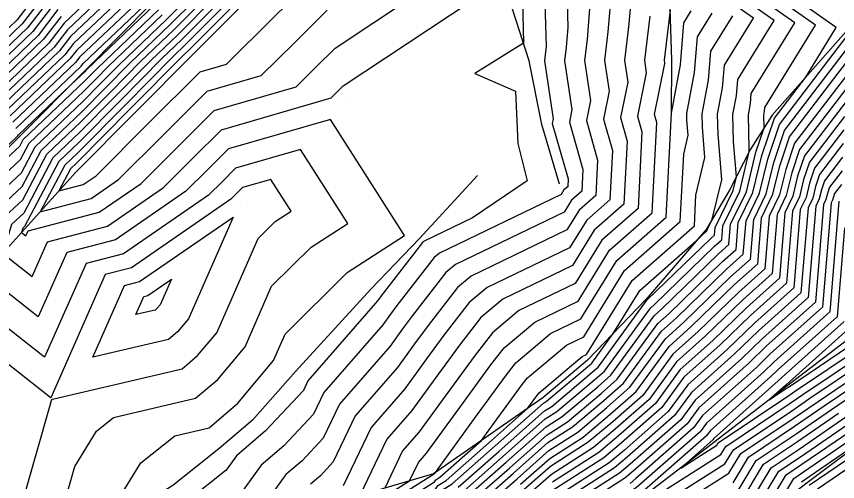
# Model space of a CAD drawing. Extents: x 2188792 to 2191981, y 386090 to 389710.
# Drawn here: x 2190986.6 to 2191069.9, y 388401.8 to 388449 of the extents above; entities that cross this region are included whole.
import ezdxf

# ---------------------------------------------------------------- set-up
doc = ezdxf.new("R2010")
doc.units = 0
for name, color, linetype in [('DTM Contours Major', 7, 'Continuous'), ('DTM Contours Minor', 7, 'Continuous'), ('Exist DTM QL2 LIDAR Elevation Point', 7, 'Continuous'), ('PH Exist DTM Breakline', 7, 'Continuous')]:
    doc.layers.add(name, color=color, linetype=linetype)

msp = doc.modelspace()

# ---------------------------------------------------------------- linework, layer by layer
at = {"layer": 'DTM Contours Major'}
for points in [[(2191033.269, 388400.21), (2191036.625, 388403.17), (2191040.421, 388406.519), (2191042.477, 388407.837), (2191045.896, 388410.713), (2191047.536, 388412.153), (2191051.669, 388417.822), (2191052.801, 388418.833), (2191058.232, 388424.094), (2191059.601, 388425.32), (2191059.827, 388428.044), (2191061.316, 388431.113), (2191062.221, 388434.84), (2191063.483, 388438.65), (2191066.665, 388442.797), (2191069.772, 388447.833), (2191057.55, 388456.418)], [(2191049.174, 388453.619), (2191048.714, 388448.204), (2191048.272, 388444.504), (2191048.601, 388442.31), (2191047.861, 388438.704), (2191048.547, 388436.299), (2191048.223, 388429.925), (2191045.209, 388427.274), (2191042.997, 388423.688), (2191035.943, 388420.283), (2191033.695, 388418.401), (2191031.522, 388415.613), (2191029.407, 388412.704), (2191026.709, 388408.992), (2191024.158, 388406.069), (2191021.424, 388400.359)], [(2190997.642, 388452.224), (2190992.056, 388446.919), (2190990.95, 388445.472), (2190985.396, 388440.172)], [(2191037.889, 388452.016), (2191038.037, 388446.258), (2191033.08, 388443.179), (2191037.224, 388441.388), (2191037.451, 388436.074), (2191038.388, 388432.295), (2191032.863, 388428.513), (2191027.895, 388426.115), (2191027.783, 388426.021), (2191023.574, 388420.62), (2191023.33, 388420.283), (2191023.017, 388419.854), (2191016.155, 388411.993), (2191015.691, 388411.022), (2191011.854, 388406.906), (2191008.903, 388404.393), (2191007.84, 388402.917), (2191004.034, 388399.871)], [(2190984.954, 388428.256), (2190987.237, 388430.364), (2190989.668, 388434.992), (2190993.102, 388438.262), (2190996.138, 388441.326), (2190999.162, 388444.378), (2191002.571, 388447.636), (2191005.702, 388450.795)], [(2190979.923, 388430.358), (2190986.705, 388436.855), (2190986.769, 388436.939), (2190992.058, 388441.985), (2190993.608, 388443.461), (2190993.662, 388443.515), (2190993.716, 388443.57), (2191000.575, 388450.126)], [(2190990.465, 388450.344), (2190988.233, 388447.424), (2190984.022, 388443.406)], [(2191039.47, 388410.605), (2191039.607, 388410.781), (2191043.99, 388414.451), (2191044.421, 388414.658), (2191049.052, 388422.168), (2191055.364, 388427.719), (2191055.521, 388430.819), (2191056.443, 388434.653), (2191056.193, 388437.723), (2191056.165, 388439.092), (2191056.81, 388442.484), (2191057.045, 388445.45), (2191059.26, 388449.04)], [(2191070.727, 388441.591), (2191066.028, 388435.468), (2191065.244, 388433.099), (2191064.681, 388430.783), (2191063.756, 388428.875), (2191063.259, 388422.883), (2191060.249, 388420.186), (2191056.494, 388416.549), (2191053.559, 388413.928), (2191050.769, 388410.1), (2191047.374, 388407.121), (2191045.128, 388405.231), (2191040.867, 388402.5), (2191038.483, 388400.397)], [(2190994.85, 388396.623), (2190999.196, 388403.666), (2191002.636, 388406.42), (2191006.115, 388407.235), (2191009.047, 388409.732), (2191012.641, 388414.037), (2191013.827, 388416.735), (2191020.143, 388422.973), (2191025.965, 388426.742), (2191018.44, 388438.516), (2191008.087, 388435.52), (2191005.938, 388433.376), (2191003.777, 388431.221), (2190996.619, 388426.282), (2190991.675, 388424.997), (2190988.79, 388418.484), (2190983.269, 388422.814)], [(2191070.412, 388434.68), (2191068.574, 388432.285), (2191068.267, 388431.359), (2191068.047, 388430.453), (2191067.685, 388429.706), (2191066.917, 388420.447), (2191062.266, 388416.278), (2191060.187, 388414.265), (2191055.449, 388410.034), (2191054.002, 388408.048), (2191048.853, 388403.528), (2191047.779, 388402.625), (2191041.313, 388398.481)], [(2191070.575, 388418.01), (2191064.282, 388412.371), (2191063.88, 388411.981), (2191057.339, 388406.139), (2191057.234, 388405.995), (2191053.978, 388403.137), (2191057.647, 388405.463), (2191057.787, 388405.695), (2191064.945, 388410.501), (2191065.638, 388410.977), (2191072.296, 388415.454)], [(2191059.698, 388400.701), (2191061.626, 388403.894), (2191065.688, 388406.622), (2191069.27, 388409.081), (2191072.919, 388411.534)], [(2190985.261, 388372.294), (2190991.311, 388374), (2190994.689, 388375.439), (2190998.47, 388377.34), (2191000.87, 388380.966), (2191005.432, 388383.423), (2191007.447, 388385.899), (2191013.289, 388388.337), (2191015.512, 388390.393), (2191021.285, 388395.483), (2191023.144, 388397.196), (2191029.067, 388400.938), (2191029.331, 388401.364), (2191030.163, 388401.881), (2191034.767, 388405.943), (2191038.43, 388409.176), (2191039.47, 388410.605)], [(2191063.763, 388399.274), (2191065.465, 388402.094), (2191066.432, 388402.743), (2191072.902, 388407.184)]]:
    msp.add_lwpolyline(points, dxfattribs=at)
at = {"layer": 'DTM Contours Minor'}
for points in [[(2191032.648, 388400.544), (2191036.253, 388403.725), (2191040.332, 388407.323), (2191041.947, 388408.358), (2191045.6, 388411.431), (2191046.889, 388412.563), (2191051.291, 388418.601), (2191052.062, 388419.29), (2191057.829, 388424.875), (2191058.869, 388425.807), (2191059.041, 388427.878), (2191060.643, 388431.18), (2191061.616, 388435.188), (2191062.435, 388437.659), (2191062.408, 388438.962), (2191062.484, 388439.364), (2191062.512, 388439.716), (2191067.67, 388448.074), (2191056.973, 388455.588)], [(2191032.027, 388400.878), (2191035.882, 388404.279), (2191040.243, 388408.127), (2191041.417, 388408.88), (2191045.304, 388412.15), (2191046.243, 388412.973), (2191050.913, 388419.38), (2191051.324, 388419.747), (2191057.426, 388425.657), (2191058.138, 388426.295), (2191058.255, 388427.712), (2191059.97, 388431.246), (2191060.943, 388435.256), (2191060.918, 388435.572), (2191060.847, 388438.994), (2191061.066, 388440.144), (2191061.145, 388441.149), (2191065.568, 388448.316), (2191056.396, 388454.758)], [(2191031.405, 388401.212), (2191035.51, 388404.834), (2191040.154, 388408.931), (2191040.887, 388409.401), (2191045.009, 388412.868), (2191045.596, 388413.384), (2191050.535, 388420.159), (2191050.585, 388420.204), (2191057.022, 388426.438), (2191057.406, 388426.782), (2191057.469, 388427.546), (2191059.297, 388431.312), (2191059.635, 388432.704), (2191059.343, 388436.289), (2191059.286, 388439.027), (2191059.647, 388440.924), (2191059.778, 388442.583), (2191063.465, 388448.557), (2191055.819, 388453.928)], [(2190996.429, 388453.046), (2190991.419, 388448.289), (2190989.863, 388446.253), (2190984.846, 388441.466)], [(2191007.642, 388450.95), (2191003.37, 388446.64), (2191001.341, 388444.701), (2190997.129, 388440.45), (2190992.9, 388436.182), (2190990.867, 388434.247), (2190987.4, 388427.648), (2190987.216, 388427.478), (2190987.08, 388427.038), (2190987.526, 388426.688), (2190987.759, 388427.215), (2190994.982, 388429.091), (2190999.219, 388432.015), (2191002.945, 388435.731), (2191006.652, 388439.429), (2191014.967, 388441.836), (2191016.953, 388443.803), (2191018.921, 388445.754), (2191030.286, 388453.317)], [(2191009.582, 388451.106), (2191004.168, 388445.644), (2191003.52, 388445.024), (2190998.119, 388439.574), (2190992.697, 388434.102), (2190992.066, 388433.501), (2190990.89, 388431.263), (2190993.344, 388431.9), (2190994.66, 388432.808), (2190999.952, 388438.087), (2191005.218, 388443.338), (2191007.876, 388444.108), (2191012.6, 388448.789), (2191017.282, 388453.429)], [(2191042.391, 388453.128), (2191042.526, 388447.85), (2191042.356, 388445.844), (2191042.192, 388444.473), (2191042.938, 388439.509), (2191042.679, 388438.25), (2191044.05, 388433.44), (2191043.938, 388431.249), (2191042.903, 388430.338), (2191042.142, 388429.106), (2191031.114, 388423.782), (2191030.148, 388422.973), (2191026.753, 388418.617), (2191025.761, 388417.251), (2191024.494, 388415.509), (2191019.356, 388409.623), (2191017.708, 388406.182), (2191015.56, 388403.877), (2191013.908, 388402.47), (2191009.889, 388396.894)], [(2191049.821, 388421.146), (2191055.557, 388426.191), (2191056.619, 388427.22), (2191056.674, 388427.269), (2191056.684, 388427.379), (2191057.183, 388428.409), (2191058.143, 388432.401), (2191057.768, 388437.006), (2191057.726, 388439.06), (2191058.228, 388441.704), (2191058.412, 388444.017), (2191061.363, 388448.799), (2191055.242, 388453.098)], [(2190989.511, 388452.4), (2190986.603, 388448.596), (2190983.198, 388445.346)], [(2190997.035, 388452.635), (2190991.737, 388447.604), (2190990.406, 388445.862), (2190985.121, 388440.819)], [(2191040.14, 388452.572), (2191040.311, 388445.927), (2191040.237, 388445.057), (2191040.166, 388444.463), (2191041.05, 388438.575), (2191040.952, 388438.098), (2191042.551, 388432.487), (2191042.51, 388431.691), (2191042.134, 388431.36), (2191041.858, 388430.912), (2191029.505, 388424.948), (2191028.966, 388424.497), (2191025.164, 388419.619), (2191024.545, 388418.767), (2191023.756, 388417.681), (2191017.756, 388410.808), (2191016.7, 388408.602), (2191013.707, 388405.392), (2191011.405, 388403.431), (2191008.864, 388399.906)], [(2190989.829, 388451.715), (2190987.146, 388448.205), (2190983.472, 388444.7)], [(2191006.672, 388450.873), (2191002.97, 388447.138), (2191000.252, 388444.539), (2190996.633, 388440.888), (2190993.001, 388437.222), (2190990.268, 388434.619), (2190987.318, 388429.006), (2190986.085, 388427.867), (2190985.175, 388424.926), (2190988.158, 388422.586), (2190989.717, 388426.106), (2190995.8, 388427.686), (2191001.498, 388431.618), (2191004.441, 388434.554), (2191007.37, 388437.475), (2191018.513, 388440.7), (2191019.129, 388441.31), (2191019.74, 388441.916), (2191034.92, 388452.018)], [(2190998.249, 388451.813), (2190992.374, 388446.233), (2190991.493, 388445.082), (2190985.67, 388439.526)], [(2190998.856, 388451.402), (2190992.692, 388445.548), (2190992.036, 388444.691), (2190985.945, 388438.879)], [(2191046.958, 388451.696), (2191046.595, 388447.417), (2191046.245, 388444.494), (2191046.713, 388441.376), (2191046.134, 388438.552), (2191047.048, 388435.346), (2191046.795, 388430.367), (2191044.44, 388428.296), (2191042.712, 388425.494), (2191034.333, 388421.449), (2191032.513, 388419.925), (2191029.932, 388416.614), (2191028.192, 388414.22), (2191025.971, 388411.164), (2191022.557, 388407.254), (2191019.726, 388401.341)], [(2190982.692, 388429.034), (2190987.073, 388433.081), (2190988.469, 388435.737), (2190993.304, 388440.341), (2190995.148, 388442.201), (2190996.984, 388444.055), (2191001.773, 388448.632), (2191003.762, 388450.639)], [(2190990.147, 388451.029), (2190987.69, 388447.815), (2190983.747, 388444.053)], [(2190983.823, 388428.645), (2190987.155, 388431.722), (2190989.069, 388435.365), (2190993.203, 388439.301), (2190995.643, 388441.764), (2190998.073, 388444.216), (2191002.172, 388448.134), (2191004.732, 388450.717)], [(2190999.462, 388450.991), (2190993.01, 388444.863), (2190992.58, 388444.301), (2190986.22, 388438.232)], [(2190986.495, 388437.585), (2190993.123, 388443.91), (2190993.328, 388444.178), (2191000.069, 388450.58)], [(2191008.612, 388451.028), (2191003.769, 388446.142), (2191002.43, 388444.862), (2190997.624, 388440.012), (2190992.799, 388435.142), (2190991.467, 388433.874), (2190988.985, 388429.15), (2190994.163, 388430.495), (2190996.939, 388432.411), (2191001.449, 388436.909), (2191005.935, 388441.384), (2191011.422, 388442.972), (2191014.776, 388446.296), (2191018.102, 388449.591)], [(2190980.43, 388429.812), (2190986.91, 388435.797), (2190987.27, 388436.483), (2190993.507, 388442.421), (2190994.157, 388443.077), (2190994.805, 388443.731), (2191000.974, 388449.628)], [(2190990.783, 388449.659), (2190988.776, 388447.034), (2190984.297, 388442.759)], [(2191044.742, 388449.773), (2191044.476, 388446.63), (2191044.219, 388444.484), (2191044.825, 388440.442), (2191044.407, 388438.401), (2191045.549, 388434.393), (2191045.367, 388430.808), (2191043.671, 388429.317), (2191042.427, 388427.3), (2191032.724, 388422.616), (2191031.33, 388421.449), (2191028.343, 388417.616), (2191026.976, 388415.736), (2191025.232, 388413.337), (2191020.957, 388408.439), (2191018.717, 388403.762), (2191017.413, 388402.362), (2191016.41, 388401.508)], [(2191027.359, 388403.7), (2191028.186, 388404.647), (2191031.839, 388409.672), (2191034.701, 388413.61), (2191036.06, 388415.353), (2191039.162, 388417.95), (2191043.566, 388420.076), (2191046.746, 388425.232), (2191051.079, 388429.043), (2191051.544, 388438.205), (2191051.316, 388439.007), (2191052.377, 388444.177), (2191052.325, 388444.525), (2191052.933, 388449.612)], [(2190981.561, 388429.423), (2190986.991, 388434.439), (2190987.87, 388436.11), (2190993.405, 388441.381), (2190994.652, 388442.639), (2190995.895, 388443.893), (2191001.373, 388449.13)], [(2190991.101, 388448.974), (2190989.32, 388446.643), (2190984.571, 388442.113)], [(2191050.834, 388448.99), (2191050.298, 388444.515), (2191050.489, 388443.243), (2191049.589, 388438.855), (2191050.046, 388437.252), (2191049.651, 388429.484), (2191045.977, 388426.253), (2191043.282, 388421.882), (2191037.552, 388419.116), (2191034.877, 388416.877), (2191033.112, 388414.611), (2191030.623, 388411.188), (2191027.448, 388406.82), (2191025.758, 388404.885), (2191023.948, 388401.104)], [(2191033.054, 388408.156), (2191036.291, 388412.608), (2191037.242, 388413.829), (2191040.771, 388416.783), (2191043.851, 388418.27), (2191047.515, 388424.21), (2191052.507, 388428.601), (2191053.043, 388439.158), (2191053.973, 388444.043), (2191054.311, 388448.318), (2191055.055, 388449.523)], [(2191034.27, 388406.64), (2191037.88, 388411.607), (2191038.425, 388412.305), (2191042.381, 388415.617), (2191044.136, 388416.464), (2191048.283, 388423.189), (2191053.935, 388428.16), (2191054.282, 388434.988), (2191054.743, 388436.906), (2191054.618, 388438.441), (2191054.604, 388439.125), (2191055.391, 388443.264), (2191055.678, 388446.884), (2191057.158, 388449.282)], [(2191033.891, 388399.875), (2191036.997, 388402.615), (2191040.51, 388405.716), (2191043.008, 388407.316), (2191046.191, 388409.994), (2191048.183, 388411.742), (2191052.047, 388417.043), (2191053.54, 388418.377), (2191058.636, 388423.312), (2191060.333, 388424.833), (2191060.613, 388428.211), (2191061.989, 388431.047), (2191062.825, 388434.492), (2191063.992, 388438.014), (2191070.98, 388447.12)], [(2191034.512, 388399.541), (2191037.368, 388402.061), (2191040.6, 388404.912), (2191043.538, 388406.795), (2191046.487, 388409.276), (2191048.829, 388411.332), (2191052.425, 388416.264), (2191054.278, 388417.92), (2191059.039, 388422.531), (2191061.064, 388424.345), (2191061.398, 388428.377), (2191062.662, 388430.981), (2191063.43, 388434.144), (2191064.501, 388437.377), (2191070.916, 388445.737)], [(2191037.74, 388401.506), (2191040.689, 388404.108), (2191044.068, 388406.274), (2191046.783, 388408.557), (2191049.476, 388410.921), (2191052.803, 388415.486), (2191055.017, 388417.463), (2191059.442, 388421.749), (2191061.796, 388423.858), (2191062.184, 388428.543), (2191063.335, 388430.915), (2191064.035, 388433.796), (2191065.01, 388436.741), (2191070.853, 388444.355)], [(2191070.79, 388442.973), (2191065.519, 388436.104), (2191064.639, 388433.447), (2191064.008, 388430.849), (2191062.97, 388428.709), (2191062.527, 388423.371), (2191059.846, 388420.968), (2191055.755, 388417.006), (2191053.181, 388414.707), (2191050.122, 388410.511), (2191047.078, 388407.839), (2191044.598, 388405.752), (2191040.778, 388403.304), (2191038.112, 388400.952)], [(2191070.664, 388440.209), (2191066.537, 388434.831), (2191065.848, 388432.751), (2191065.354, 388430.717), (2191064.542, 388429.042), (2191063.991, 388422.396), (2191060.652, 388419.405), (2191057.233, 388416.092), (2191053.937, 388413.149), (2191051.415, 388409.69), (2191047.67, 388406.402), (2191045.658, 388404.71), (2191040.956, 388401.697)], [(2191070.601, 388438.827), (2191067.046, 388434.195), (2191066.453, 388432.403), (2191066.028, 388430.651), (2191065.327, 388429.208), (2191064.722, 388421.909), (2191061.056, 388418.623), (2191057.971, 388415.636), (2191054.315, 388412.37), (2191052.062, 388409.279), (2191047.966, 388405.684), (2191046.188, 388404.189), (2191041.045, 388400.893)], [(2191070.538, 388437.445), (2191067.555, 388433.558), (2191067.058, 388432.055), (2191066.701, 388430.585), (2191066.113, 388429.374), (2191065.454, 388421.421), (2191061.459, 388417.841), (2191058.71, 388415.179), (2191054.693, 388411.591), (2191052.708, 388408.869), (2191048.261, 388404.965), (2191046.719, 388403.667), (2191041.135, 388400.089)], [(2190990.861, 388397.611), (2190992.491, 388403.311), (2190994.693, 388406.878), (2190996.435, 388408.272), (2191004.746, 388410.221), (2191007.002, 388412.142), (2191009.767, 388415.454), (2191012.465, 388421.588), (2191016.492, 388425.565), (2191020.204, 388427.968), (2191015.406, 388435.476), (2191008.805, 388433.566), (2191007.434, 388432.199), (2191006.056, 388430.825), (2190997.438, 388424.877), (2190993.633, 388423.889), (2190989.422, 388414.382), (2190984.617, 388418.151)], [(2191070.475, 388436.063), (2191068.065, 388432.922), (2191067.662, 388431.707), (2191067.374, 388430.519), (2191066.899, 388429.54), (2191066.186, 388420.934), (2191061.862, 388417.06), (2191059.448, 388414.722), (2191055.071, 388410.812), (2191053.355, 388408.458), (2191048.557, 388404.247), (2191047.249, 388403.146), (2191041.224, 388399.285)], [(2191070.349, 388433.298), (2191069.083, 388431.649), (2191068.871, 388431.011), (2191068.72, 388430.387), (2191068.471, 388429.873), (2191067.649, 388419.959), (2191062.669, 388415.497), (2191060.926, 388413.808), (2191055.827, 388409.255), (2191054.648, 388407.637), (2191049.148, 388402.81), (2191048.309, 388402.104), (2191041.402, 388397.677)], [(2190983.946, 388390.493), (2190986.873, 388398.598), (2190990.133, 388409.998), (2190990.189, 388410.089), (2190990.233, 388410.125), (2191003.376, 388413.206), (2191004.956, 388414.551), (2191006.893, 388416.872), (2191011.102, 388426.441), (2191012.84, 388428.158), (2191014.442, 388429.195), (2191012.371, 388432.436), (2191009.522, 388431.611), (2191008.93, 388431.021), (2191008.336, 388430.428), (2190998.257, 388423.473), (2190995.592, 388422.78), (2190990.055, 388410.28), (2190989.932, 388410.376), (2190979.459, 388418.59)], [(2191070.286, 388431.916), (2191069.592, 388431.012), (2191069.476, 388430.662), (2191069.393, 388430.321), (2191069.256, 388430.039), (2191068.381, 388419.472), (2191063.072, 388414.715), (2191061.664, 388413.351), (2191056.205, 388408.476), (2191055.295, 388407.227), (2191049.444, 388402.092), (2191048.839, 388401.583)], [(2191070.042, 388430.205), (2191069.112, 388418.985), (2191063.476, 388413.934), (2191062.403, 388412.895), (2191056.583, 388407.697), (2191055.941, 388406.816), (2191049.74, 388401.373), (2191049.369, 388401.061), (2191041.581, 388396.07), (2191041.457, 388395.96), (2191041.347, 388395.864), (2191038.322, 388393.981), (2191041.354, 388394.746), (2191042.163, 388394.964), (2191049.531, 388396.848), (2191051.863, 388398.053), (2191052.325, 388399.664), (2191058.468, 388403.559), (2191059.322, 388404.974), (2191065.242, 388408.95), (2191067.091, 388410.219), (2191072.546, 388413.886)], [(2190999.076, 388422.068), (2191008.56, 388428.613), (2191004.019, 388418.289), (2191002.911, 388416.961), (2191002.006, 388416.191), (2190994.325, 388414.39), (2190997.55, 388421.672), (2190999.076, 388422.068)], [(2191070.59, 388427.501), (2191069.844, 388418.497), (2191063.879, 388413.152), (2191063.141, 388412.438), (2191056.961, 388406.918), (2191056.588, 388406.406), (2191050.036, 388400.655), (2191049.899, 388400.54), (2191045.842, 388397.94), (2191049.959, 388398.993), (2191050.815, 388399.435), (2191050.985, 388400.027), (2191058.057, 388404.511), (2191058.554, 388405.334), (2191065.094, 388409.726), (2191066.365, 388410.598), (2191072.421, 388414.67)], [(2190999.894, 388420.663), (2191002.295, 388422.32), (2191001.146, 388419.707), (2191000.865, 388419.371), (2191000.636, 388419.176), (2190998.692, 388418.72), (2190999.508, 388420.563), (2190999.894, 388420.663)], [(2190982.68, 388371.066), (2190986.84, 388371.108), (2190991.678, 388372.473), (2190995.936, 388374.286), (2190998.878, 388375.765), (2191001.836, 388380.234), (2191005.831, 388382.386), (2191008.27, 388385.381), (2191013.609, 388387.61), (2191016.158, 388389.967), (2191021.47, 388394.651), (2191023.669, 388396.678), (2191029.152, 388400.141), (2191029.545, 388400.776), (2191030.784, 388401.547), (2191035.138, 388405.388), (2191040.064, 388409.735), (2191040.357, 388409.922), (2191044.713, 388413.587), (2191044.95, 388413.794), (2191047.138, 388416.796), (2191049.821, 388421.146)], [(2191071.307, 388417.523), (2191064.686, 388411.589), (2191064.619, 388411.524), (2191062.966, 388410.049), (2191064.796, 388411.277), (2191064.912, 388411.357), (2191072.172, 388416.238)], [(2191053.664, 388399.301), (2191058.878, 388402.606), (2191060.09, 388404.614), (2191065.391, 388408.174), (2191067.817, 388409.839), (2191072.67, 388413.102)], [(2191059.288, 388401.654), (2191060.858, 388404.254), (2191065.54, 388407.398), (2191068.544, 388409.46), (2191072.795, 388412.318)], [(2190982.102, 388374.666), (2190990.577, 388377.056), (2190992.194, 388377.745), (2190997.654, 388380.491), (2190998.937, 388382.429), (2191004.632, 388385.498), (2191005.801, 388386.934), (2191012.65, 388389.793), (2191014.219, 388391.244), (2191020.916, 388397.147), (2191022.093, 388398.232), (2191028.898, 388402.531), (2191028.903, 388402.539), (2191028.92, 388402.55), (2191029.084, 388402.694), (2191033.054, 388408.156)], [(2191060.109, 388399.749), (2191062.393, 388403.534), (2191065.837, 388405.846), (2191069.997, 388408.701)], [(2191060.519, 388398.797), (2191063.161, 388403.174), (2191065.986, 388405.07), (2191070.723, 388408.322)], [(2191060.929, 388397.844), (2191063.929, 388402.814), (2191066.134, 388404.295), (2191071.449, 388407.942)], [(2191061.905, 388397.829), (2191064.697, 388402.454), (2191066.283, 388403.519), (2191072.176, 388407.563)], [(2190983.681, 388373.48), (2190990.944, 388375.528), (2190993.442, 388376.592), (2190998.062, 388378.915), (2190999.903, 388381.697), (2191005.032, 388384.461), (2191006.624, 388386.416), (2191012.97, 388389.065), (2191014.865, 388390.818), (2191021.101, 388396.315), (2191022.618, 388397.714), (2191028.983, 388401.734), (2191029.117, 388401.952), (2191029.541, 388402.215), (2191033.757, 388405.935), (2191034.27, 388406.64)], [(2191066.233, 388401.734), (2191066.58, 388401.967), (2191073.629, 388406.804)], [(2191073.739, 388405.951), (2191067.03, 388401.372)], [(2191073.809, 388405.065), (2191067.864, 388401.008)], [(2190980.522, 388375.851), (2190990.21, 388378.584), (2190990.947, 388378.898), (2190997.246, 388382.066), (2190997.971, 388383.161), (2191004.232, 388386.535), (2191004.978, 388387.451), (2191012.331, 388390.52), (2191013.573, 388391.669), (2191020.731, 388397.979), (2191021.567, 388398.75), (2191026.472, 388401.849), (2191027.359, 388403.7)]]:
    msp.add_lwpolyline(points, dxfattribs=at)
at = {"layer": 'Exist DTM QL2 LIDAR Elevation Point'}
for p, q in [((2191020.109, 388440.188), (2191020.109, 388440.188)), ((2191010.067, 388430.127), (2191010.067, 388430.127)), ((2191000.172, 388420.187), (2191000.172, 388420.187)), ((2190990.071, 388410.173), (2190990.071, 388410.173))]:
    msp.add_line(p, q, dxfattribs=at)
at = {"layer": 'PH Exist DTM Breakline'}
for points in [[(2191141.511, 388538.027), (2191140.216, 388530.25), (2191137.369, 388520.58), (2191137.272, 388510.726), (2191137.628, 388505.067), (2191136.756, 388499.358), (2191134.151, 388491.394), (2191130.466, 388482.214), (2191125.63, 388475.25), (2191120.214, 388470.244), (2191116.606, 388463.33), (2191112.182, 388454.939), (2191108.274, 388449.267), (2191104.366, 388443.594), (2191099.67, 388436.041), (2191092.906, 388425.935), (2191089.844, 388420.575), (2191080.617, 388412.18), (2191073.674, 388406.78), (2191066.664, 388401.531), (2191061.179, 388397.264), (2191055.695, 388392.997)], [(2191053.043, 388439.158), (2191053.09, 388444.529), (2191052.928, 388449.768), (2191051.08, 388455.272), (2191046.697, 388467.538), (2191044.259, 388473.921), (2191040.955, 388478.001), (2191038.594, 388479.414), (2191034.698, 388480.168), (2191027.934, 388477.136), (2191019.544, 388470.615), (2191013.156, 388463.866), (2191006.769, 388457.117), (2191000.381, 388450.368), (2190993.617, 388443.555), (2190986.853, 388436.742), (2190980.089, 388429.929), (2190975.656, 388424.707), (2190970.482, 388418.555), (2190965.307, 388412.402), (2190960.132, 388406.25)], [(2191041.695, 388431.943), (2191039.899, 388438.006), (2191038.615, 388444.455), (2191036.315, 388451.628), (2191034.92, 388455.963), (2191032.799, 388458.784), (2191027.122, 388462.283), (2191023.306, 388462.271), (2191016.481, 388457.186), (2191010.512, 388451.181), (2191004.543, 388445.176), (2190998.575, 388439.171), (2190992.606, 388433.166), (2190987.414, 388427.409), (2190982.223, 388421.653), (2190977.031, 388415.897), (2190971.839, 388410.141)], [(2191071.006, 388447.691), (2191063.248, 388438.944), (2191061.07, 388435.502), (2191058.939, 388431.347), (2191056.551, 388427.351), (2191050.482, 388420.268), (2191044.513, 388414.072), (2191040.005, 388410.268), (2191034.45, 388406.415), (2191028.895, 388402.563), (2191020.277, 388400.021), (2191011.117, 388393.287), (2191003.528, 388388.362), (2190996.715, 388384.113), (2190989.902, 388379.863), (2190980.028, 388376.223), (2190973.45, 388374.237), (2190966.872, 388372.252), (2190960.294, 388370.266), (2190953.3, 388367.345), (2190946.306, 388364.424), (2190940.197, 388360.234), (2190932.843, 388356.012)], [(2191095.393, 388446.738), (2191091.196, 388440.256), (2191087, 388433.775), (2191082.015, 388428.193), (2191077.031, 388422.612), (2191072.046, 388417.03), (2191064.766, 388411.433), (2191057.487, 388405.835), (2191050.207, 388400.238), (2191041.62, 388395.717), (2191033.032, 388391.197), (2191030.205, 388390.237), (2191023.6, 388385.067), (2191016.995, 388379.897), (2191008.651, 388375.071), (2191000.307, 388370.246), (2190993.143, 388366.376), (2190986.672, 388363.305), (2190980.201, 388360.234), (2190973.556, 388358.067), (2190966.91, 388355.9), (2190958.554, 388353.066)], [(2191033.345, 388432.833), (2191027.474, 388426.42), (2191022.534, 388421.276), (2191014.898, 388412.923), (2191010.52, 388407.997), (2191007.102, 388405.086), (2191002.44, 388401.353), (2190994.85, 388396.623), (2190984.025, 388390.277), (2190979.284, 388388.823), (2190970.194, 388390.366)]]:
    msp.add_lwpolyline(points, dxfattribs=at)

doc.saveas('drawing.dxf')
